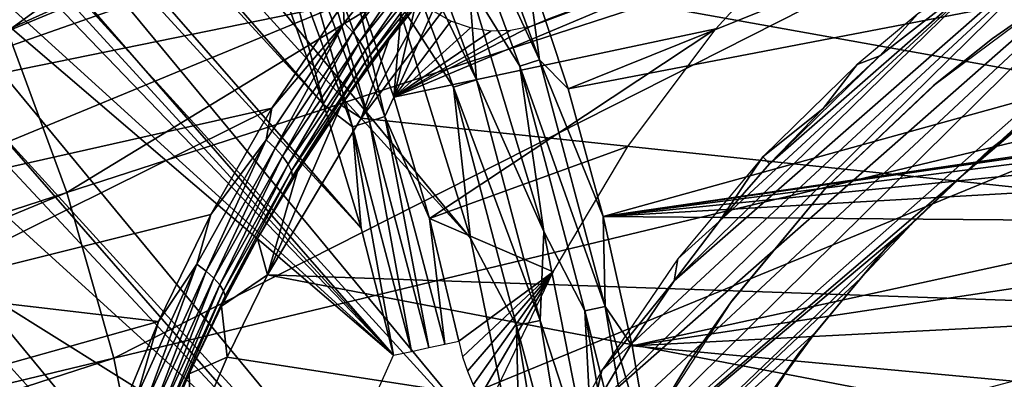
# Model space of a CAD drawing. Header units: millimetres. Extents: x -30.2 to 30.2, y -30.2 to 30.2.
# Tile 243 of 279: x 10.8 to 16, y 2.6 to 4.5. Entities that reach past the tile are written whole.
import ezdxf

# ---------------------------------------------------------------- set-up
doc = ezdxf.new("R2010")
doc.units = ezdxf.units.MM
doc.header["$LTSCALE"] = 52.148148
for name, color, linetype in [('1', 7, 'CONTINUOUS'), ('106', 7, 'CONTINUOUS'), ('112', 7, 'CONTINUOUS'), ('137', 7, 'CONTINUOUS'), ('138', 7, 'CONTINUOUS'), ('174', 7, 'CONTINUOUS'), ('180', 7, 'CONTINUOUS'), ('186', 7, 'CONTINUOUS'), ('205', 7, 'CONTINUOUS'), ('206', 7, 'CONTINUOUS'), ('208', 7, 'CONTINUOUS'), ('72', 7, 'CONTINUOUS'), ('75', 7, 'CONTINUOUS'), ('79', 7, 'CONTINUOUS'), ('82', 7, 'CONTINUOUS'), ('85', 7, 'CONTINUOUS')]:
    doc.layers.add(name, color=color, linetype=linetype)

msp = doc.modelspace()

# ---------------------------------------------------------------- linework, layer by layer
at = {"layer": '1', "color": 251, "linetype": 'Continuous', "true_color": 0x4c4c4c}
for points in [[(10.3341, 5.2655, 6.8418), (10.7153, 4.4384, 6.8418), (15.5013, 7.8983, 6.644), (10.3341, 5.2655, 6.8418)], [(15.5013, 7.8983, 6.644), (10.7153, 4.4384, 6.8418), (16.0732, 6.6577, 6.644), (15.5013, 7.8983, 6.644)], [(10.7153, 4.4384, 6.8418), (11.0305, 3.584, 6.8418), (16.0732, 6.6577, 6.644), (10.7153, 4.4384, 6.8418)], [(16.0732, 6.6577, 6.644), (11.0305, 3.584, 6.8418), (16.546, 5.3761, 6.644), (16.0732, 6.6577, 6.644)], [(11.0305, 3.584, 6.8418), (11.2777, 2.7075, 6.8418), (16.546, 5.3761, 6.644), (11.0305, 3.584, 6.8418)], [(16.546, 5.3761, 6.644), (11.2777, 2.7075, 6.8418), (16.9168, 4.0614, 6.644), (16.546, 5.3761, 6.644)], [(10.7153, 4.4384, 6.8418), (5.513, 1.7913, 6.9605), (11.0305, 3.584, 6.8418), (10.7153, 4.4384, 6.8418)], [(11.2777, 2.7075, 6.8418), (11.4554, 1.8144, 6.8418), (16.9168, 4.0614, 6.644), (11.2777, 2.7075, 6.8418)], [(16.9168, 4.0614, 6.644), (11.4554, 1.8144, 6.8418), (17.1833, 2.7216, 6.644), (16.9168, 4.0614, 6.644)], [(5.513, 1.7913, 6.9605), (5.6366, 1.3532, 6.9605), (11.0305, 3.584, 6.8418), (5.513, 1.7913, 6.9605)], [(11.0305, 3.584, 6.8418), (5.6366, 1.3532, 6.9605), (11.2777, 2.7075, 6.8418), (11.0305, 3.584, 6.8418)], [(11.4554, 1.8144, 6.8418), (11.5624, 0.91, 6.8418), (17.1833, 2.7216, 6.644), (11.4554, 1.8144, 6.8418)], [(17.1833, 2.7216, 6.644), (11.5624, 0.91, 6.8418), (17.3438, 1.365, 6.644), (17.1833, 2.7216, 6.644)], [(5.6366, 1.3532, 6.9605), (5.7254, 0.9068, 6.9605), (11.2777, 2.7075, 6.8418), (5.6366, 1.3532, 6.9605)], [(11.2777, 2.7075, 6.8418), (5.7254, 0.9068, 6.9605), (11.4554, 1.8144, 6.8418), (11.2777, 2.7075, 6.8418)]]:
    msp.add_3dface(points, dxfattribs=at)
at = {"layer": '106', "color": 251, "linetype": 'Continuous', "true_color": 0x4c4c4c}
for points in [[(13.6822, 4.1336, -131.4064), (13.4629, 4.8, -131.4064), (21.7626, 7.3867, -122.7), (13.6822, 4.1336, -131.4064)], [(22.2438, 5.778, -122.7), (13.6822, 4.1336, -131.4064), (21.7626, 7.3867, -122.7), (22.2438, 5.778, -122.7)], [(13.8686, 3.4573, -131.4064), (13.6822, 4.1336, -131.4064), (22.2438, 5.778, -122.7), (13.8686, 3.4573, -131.4064)], [(19.2221, 4.2393, -126.0186), (13.8686, 3.4573, -131.4064), (22.2438, 5.778, -122.7), (19.2221, 4.2393, -126.0186)], [(18.7377, 4.1509, -126.506), (13.8686, 3.4573, -131.4064), (19.2221, 4.2393, -126.0186), (18.7377, 4.1509, -126.506)], [(18.2752, 4.0218, -126.9792), (13.8686, 3.4573, -131.4064), (18.7377, 4.1509, -126.506), (18.2752, 4.0218, -126.9792)], [(17.8396, 3.8572, -127.4406), (13.8686, 3.4573, -131.4064), (18.2752, 4.0218, -126.9792), (17.8396, 3.8572, -127.4406)], [(17.4296, 3.6601, -127.8861), (13.8686, 3.4573, -131.4064), (17.8396, 3.8572, -127.4406), (17.4296, 3.6601, -127.8861)], [(17.0429, 3.4316, -128.3105), (13.8686, 3.4573, -131.4064), (17.4296, 3.6601, -127.8861), (17.0429, 3.4316, -128.3105)], [(14.0215, 2.7726, -131.4064), (13.8686, 3.4573, -131.4064), (17.0429, 3.4316, -128.3105), (14.0215, 2.7726, -131.4064)], [(16.6807, 3.1741, -128.7132), (14.0215, 2.7726, -131.4064), (17.0429, 3.4316, -128.3105), (16.6807, 3.1741, -128.7132)], [(16.347, 2.8925, -129.0975), (14.0215, 2.7726, -131.4064), (16.6807, 3.1741, -128.7132), (16.347, 2.8925, -129.0975)], [(16.0393, 2.5861, -129.4562), (14.0215, 2.7726, -131.4064), (16.347, 2.8925, -129.0975), (16.0393, 2.5861, -129.4562)], [(14.1407, 2.0813, -131.4064), (14.0215, 2.7726, -131.4064), (16.0393, 2.5861, -129.4562), (14.1407, 2.0813, -131.4064)]]:
    msp.add_3dface(points, dxfattribs=at)
at = {"layer": '112', "color": 251, "linetype": 'Continuous', "true_color": 0x4c4c4c}
for points in [[(13.3362, -2.5725, -131.7), (5.9544, 5.3424, -131.7), (-0.6319, 13.5701, -131.7), (13.3362, -2.5725, -131.7)], [(13.4485, -1.9183, -131.7), (13.3362, -2.5725, -131.7), (-0.6319, 13.5701, -131.7), (13.4485, -1.9183, -131.7)], [(0.6768, 13.5679, -131.7), (13.4485, -1.9183, -131.7), (-0.6319, 13.5701, -131.7), (0.6768, 13.5679, -131.7)], [(13.5711, -0.6036, -131.7), (13.4485, -1.9183, -131.7), (0.6768, 13.5679, -131.7), (13.5711, -0.6036, -131.7)], [(1.9947, 13.4364, -131.7), (13.5711, -0.6036, -131.7), (0.6768, 13.5679, -131.7), (1.9947, 13.4364, -131.7)], [(13.563, 0.7327, -131.7), (13.5711, -0.6036, -131.7), (1.9947, 13.4364, -131.7), (13.563, 0.7327, -131.7)], [(3.2919, 13.1801, -131.7), (13.563, 0.7327, -131.7), (1.9947, 13.4364, -131.7), (3.2919, 13.1801, -131.7)], [(13.4273, 2.0581, -131.7), (13.563, 0.7327, -131.7), (3.2919, 13.1801, -131.7), (13.4273, 2.0581, -131.7)], [(4.5421, 12.8019, -131.7), (13.4273, 2.0581, -131.7), (3.2919, 13.1801, -131.7), (4.5421, 12.8019, -131.7)], [(13.1663, 3.3439, -131.7), (13.4273, 2.0581, -131.7), (4.5421, 12.8019, -131.7), (13.1663, 3.3439, -131.7)], [(5.7701, 12.2926, -131.7), (13.1663, 3.3439, -131.7), (4.5421, 12.8019, -131.7), (5.7701, 12.2926, -131.7)], [(12.7724, 4.615, -131.7), (13.1663, 3.3439, -131.7), (5.7701, 12.2926, -131.7), (12.7724, 4.615, -131.7)], [(6.508, 4.6462, -131.7), (5.9544, 5.3424, -131.7), (13.1898, -3.2295, -131.7), (6.508, 4.6462, -131.7)], [(13.1898, -3.2295, -131.7), (5.9544, 5.3424, -131.7), (13.3362, -2.5725, -131.7), (13.1898, -3.2295, -131.7)], [(6.9906, 3.8786, -131.7), (6.508, 4.6462, -131.7), (13.1898, -3.2295, -131.7), (6.9906, 3.8786, -131.7)], [(7.3855, 3.07, -131.7), (6.9906, 3.8786, -131.7), (13.1898, -3.2295, -131.7), (7.3855, 3.07, -131.7)], [(7.6788, 2.2422, -131.7), (7.3855, 3.07, -131.7), (13.0109, -3.8842, -131.7), (7.6788, 2.2422, -131.7)], [(13.0109, -3.8842, -131.7), (7.3855, 3.07, -131.7), (13.1898, -3.2295, -131.7), (13.0109, -3.8842, -131.7)]]:
    msp.add_3dface(points, dxfattribs=at)
at = {"layer": '137', "color": 251, "linetype": 'Continuous', "true_color": 0x4c4c4c}
for points in [[(13.0631, 5.5536, -131.4928), (13.5319, 4.2867, -131.4928), (12.9629, 5.5109, -131.5658), (13.0631, 5.5536, -131.4928)], [(13.0631, 5.5536, -131.4928), (13.4629, 4.8, -131.4064), (13.5319, 4.2867, -131.4928), (13.0631, 5.5536, -131.4928)], [(12.9629, 5.5109, -131.5658), (13.5319, 4.2867, -131.4928), (13.428, 4.2538, -131.5658), (12.9629, 5.5109, -131.5658)], [(12.9629, 5.5109, -131.5658), (13.428, 4.2538, -131.5658), (13.1571, 4.6909, -131.6237), (12.9629, 5.5109, -131.5658)], [(13.4629, 4.8, -131.4064), (13.6822, 4.1336, -131.4064), (13.5319, 4.2867, -131.4928), (13.4629, 4.8, -131.4064)], [(13.1571, 4.6909, -131.6237), (13.428, 4.2538, -131.5658), (13.5536, 3.3787, -131.6237), (13.1571, 4.6909, -131.6237)], [(13.5319, 4.2867, -131.4928), (13.8781, 2.981, -131.4928), (13.428, 4.2538, -131.5658), (13.5319, 4.2867, -131.4928)], [(13.6822, 4.1336, -131.4064), (13.8686, 3.4573, -131.4064), (13.5319, 4.2867, -131.4928), (13.6822, 4.1336, -131.4064)], [(13.5319, 4.2867, -131.4928), (13.8686, 3.4573, -131.4064), (13.8781, 2.981, -131.4928), (13.5319, 4.2867, -131.4928)], [(13.428, 4.2538, -131.5658), (13.8781, 2.981, -131.4928), (13.7715, 2.9581, -131.5658), (13.428, 4.2538, -131.5658)], [(13.428, 4.2538, -131.5658), (13.7715, 2.9581, -131.5658), (13.5536, 3.3787, -131.6237), (13.428, 4.2538, -131.5658)], [(13.8686, 3.4573, -131.4064), (14.0215, 2.7726, -131.4064), (13.8781, 2.981, -131.4928), (13.8686, 3.4573, -131.4064)], [(13.5536, 3.3787, -131.6237), (13.7715, 2.9581, -131.5658), (13.8195, 2.034, -131.6237), (13.5536, 3.3787, -131.6237)], [(13.8781, 2.981, -131.4928), (14.0986, 1.6483, -131.4928), (13.7715, 2.9581, -131.5658), (13.8781, 2.981, -131.4928)], [(14.0215, 2.7726, -131.4064), (14.1407, 2.0813, -131.4064), (13.8781, 2.981, -131.4928), (14.0215, 2.7726, -131.4064)], [(13.8781, 2.981, -131.4928), (14.1407, 2.0813, -131.4064), (14.0986, 1.6483, -131.4928), (13.8781, 2.981, -131.4928)], [(13.7715, 2.9581, -131.5658), (14.0986, 1.6483, -131.4928), (13.9904, 1.6356, -131.5658), (13.7715, 2.9581, -131.5658)], [(13.7715, 2.9581, -131.5658), (13.9904, 1.6356, -131.5658), (13.8195, 2.034, -131.6237), (13.7715, 2.9581, -131.5658)]]:
    msp.add_3dface(points, dxfattribs=at)
at = {"layer": '138', "color": 251, "linetype": 'Continuous', "true_color": 0x4c4c4c}
for points in [[(12.6224, 5.3662, -131.6914), (12.7408, 5.4165, -131.6658), (13.1979, 4.1809, -131.6658), (12.6224, 5.3662, -131.6914)], [(12.7408, 5.4165, -131.6658), (13.1571, 4.6909, -131.6237), (13.1979, 4.1809, -131.6658), (12.7408, 5.4165, -131.6658)], [(13.0754, 4.1421, -131.6914), (12.7724, 4.615, -131.7), (12.6224, 5.3662, -131.6914), (13.0754, 4.1421, -131.6914)], [(13.0754, 4.1421, -131.6914), (12.6224, 5.3662, -131.6914), (13.1979, 4.1809, -131.6658), (13.0754, 4.1421, -131.6914)], [(13.1571, 4.6909, -131.6237), (13.5536, 3.3787, -131.6237), (13.1979, 4.1809, -131.6658), (13.1571, 4.6909, -131.6237)], [(13.1663, 3.3439, -131.7), (12.7724, 4.615, -131.7), (13.0754, 4.1421, -131.6914), (13.1663, 3.3439, -131.7)], [(13.0754, 4.1421, -131.6914), (13.1979, 4.1809, -131.6658), (13.5356, 2.9074, -131.6658), (13.0754, 4.1421, -131.6914)], [(13.1979, 4.1809, -131.6658), (13.5536, 3.3787, -131.6237), (13.5356, 2.9074, -131.6658), (13.1979, 4.1809, -131.6658)], [(13.4099, 2.8804, -131.6914), (13.1663, 3.3439, -131.7), (13.0754, 4.1421, -131.6914), (13.4099, 2.8804, -131.6914)], [(13.4099, 2.8804, -131.6914), (13.0754, 4.1421, -131.6914), (13.5356, 2.9074, -131.6658), (13.4099, 2.8804, -131.6914)], [(13.4273, 2.0581, -131.7), (13.1663, 3.3439, -131.7), (13.4099, 2.8804, -131.6914), (13.4273, 2.0581, -131.7)], [(13.5536, 3.3787, -131.6237), (13.8195, 2.034, -131.6237), (13.5356, 2.9074, -131.6658), (13.5536, 3.3787, -131.6237)], [(13.4099, 2.8804, -131.6914), (13.5356, 2.9074, -131.6658), (13.7507, 1.6076, -131.6658), (13.4099, 2.8804, -131.6914)], [(13.623, 1.5927, -131.6914), (13.4273, 2.0581, -131.7), (13.4099, 2.8804, -131.6914), (13.623, 1.5927, -131.6914)], [(13.623, 1.5927, -131.6914), (13.4099, 2.8804, -131.6914), (13.7507, 1.6076, -131.6658), (13.623, 1.5927, -131.6914)], [(13.5356, 2.9074, -131.6658), (13.8195, 2.034, -131.6237), (13.7507, 1.6076, -131.6658), (13.5356, 2.9074, -131.6658)]]:
    msp.add_3dface(points, dxfattribs=at)
at = {"layer": '174', "color": 251, "linetype": 'Continuous', "true_color": 0x4c4c4c}
for points in [[(14.9896, 5.0289, -127.3375), (13.4832, 4.4644, -128.9484), (12.7607, 4.0892, -129.7532), (14.9896, 5.0289, -127.3375)], [(14.4645, 4.4509, -128.0158), (14.9896, 5.0289, -127.3375), (12.7607, 4.0892, -129.7532), (14.4645, 4.4509, -128.0158)], [(13.5902, 4.5073, -128.8331), (13.4832, 4.4644, -128.9484), (14.9896, 5.0289, -127.3375), (13.5902, 4.5073, -128.8331)], [(12.7607, 4.0892, -129.7532), (12.8127, 4.7155, -129.4996), (12.5408, 4.7206, -129.7532), (12.7607, 4.0892, -129.7532)], [(12.8851, 4.6218, -129.4635), (12.8127, 4.7155, -129.4996), (12.7607, 4.0892, -129.7532), (12.8851, 4.6218, -129.4635)], [(12.9671, 4.5472, -129.4111), (12.8851, 4.6218, -129.4635), (12.7607, 4.0892, -129.7532), (12.9671, 4.5472, -129.4111)], [(13.0619, 4.492, -129.3395), (12.9671, 4.5472, -129.4111), (12.7607, 4.0892, -129.7532), (13.0619, 4.492, -129.3395)], [(13.1669, 4.4561, -129.2516), (13.0619, 4.492, -129.3395), (12.7607, 4.0892, -129.7532), (13.1669, 4.4561, -129.2516)], [(13.4832, 4.4644, -128.9484), (13.3775, 4.4419, -129.056), (12.7607, 4.0892, -129.7532), (13.4832, 4.4644, -128.9484)], [(13.2731, 4.4393, -129.1561), (13.1669, 4.4561, -129.2516), (12.7607, 4.0892, -129.7532), (13.2731, 4.4393, -129.1561)], [(12.9487, 3.4477, -129.7532), (14.4645, 4.4509, -128.0158), (12.7607, 4.0892, -129.7532), (12.9487, 3.4477, -129.7532)], [(13.3775, 4.4419, -129.056), (13.2731, 4.4393, -129.1561), (12.7607, 4.0892, -129.7532), (13.3775, 4.4419, -129.056)], [(13.9994, 3.8282, -128.6375), (14.4645, 4.4509, -128.0158), (12.9487, 3.4477, -129.7532), (13.9994, 3.8282, -128.6375)], [(13.6027, 3.1643, -129.1861), (13.9994, 3.8282, -128.6375), (12.9487, 3.4477, -129.7532), (13.6027, 3.1643, -129.1861)], [(13.1046, 2.7975, -129.7532), (13.6027, 3.1643, -129.1861), (12.9487, 3.4477, -129.7532), (13.1046, 2.7975, -129.7532)], [(13.1245, 2.7151, -129.7506), (13.6027, 3.1643, -129.1861), (13.1046, 2.7975, -129.7532), (13.1245, 2.7151, -129.7506)], [(13.1499, 2.6385, -129.741), (13.6027, 3.1643, -129.1861), (13.1245, 2.7151, -129.7506), (13.1499, 2.6385, -129.741)], [(13.1809, 2.5673, -129.7244), (13.6027, 3.1643, -129.1861), (13.1499, 2.6385, -129.741), (13.1809, 2.5673, -129.7244)], [(13.219, 2.5081, -129.6981), (13.6027, 3.1643, -129.1861), (13.1809, 2.5673, -129.7244), (13.219, 2.5081, -129.6981)], [(13.2645, 2.4606, -129.6621), (13.6027, 3.1643, -129.1861), (13.219, 2.5081, -129.6981), (13.2645, 2.4606, -129.6621)]]:
    msp.add_3dface(points, dxfattribs=at)
at = {"layer": '180', "color": 251, "linetype": 'Continuous', "true_color": 0x4c4c4c}
for points in [[(3.8392, 12.466, -129.9), (3.2192, 12.6421, -129.9), (12.7585, 2.7237, -129.9), (3.8392, 12.466, -129.9)], [(12.7585, 2.7237, -129.9), (3.2192, 12.6421, -129.9), (7.8659, 7.1692, -129.9), (12.7585, 2.7237, -129.9)], [(4.457, 12.2566, -129.9), (3.8392, 12.466, -129.9), (12.7585, 2.7237, -129.9), (4.457, 12.2566, -129.9)], [(5.0683, 12.0156, -129.9), (4.457, 12.2566, -129.9), (12.5872, 3.396, -129.9), (5.0683, 12.0156, -129.9)], [(12.5872, 3.396, -129.9), (4.457, 12.2566, -129.9), (12.7585, 2.7237, -129.9), (12.5872, 3.396, -129.9)], [(5.6689, 11.7447, -129.9), (5.0683, 12.0156, -129.9), (12.389, 4.0489, -129.9), (5.6689, 11.7447, -129.9)], [(12.389, 4.0489, -129.9), (5.0683, 12.0156, -129.9), (12.5872, 3.396, -129.9), (12.389, 4.0489, -129.9)], [(12.1638, 4.6824, -129.9), (5.6689, 11.7447, -129.9), (12.389, 4.0489, -129.9), (12.1638, 4.6824, -129.9)], [(8.5626, 6.3147, -129.9), (12.7585, 2.7237, -129.9), (7.8659, 7.1692, -129.9), (8.5626, 6.3147, -129.9)], [(12.4, 1.923, -129.9), (12.7585, 2.7237, -129.9), (8.5626, 6.3147, -129.9), (12.4, 1.923, -129.9)], [(9.1787, 5.3752, -129.9), (12.4, 1.923, -129.9), (8.5626, 6.3147, -129.9), (9.1787, 5.3752, -129.9)], [(9.6961, 4.3818, -129.9), (12.4, 1.923, -129.9), (9.1787, 5.3752, -129.9), (9.6961, 4.3818, -129.9)], [(10.0973, 3.3632, -129.9), (12.4, 1.923, -129.9), (9.6961, 4.3818, -129.9), (10.0973, 3.3632, -129.9)], [(12.1315, 1.1047, -129.9), (12.4, 1.923, -129.9), (10.0973, 3.3632, -129.9), (12.1315, 1.1047, -129.9)], [(10.3889, 2.2963, -129.9), (12.1315, 1.1047, -129.9), (10.0973, 3.3632, -129.9), (10.3889, 2.2963, -129.9)]]:
    msp.add_3dface(points, dxfattribs=at)
at = {"layer": '186', "color": 251, "linetype": 'Continuous', "true_color": 0x4c4c4c}
for points in [[(15.9718, 4.8078, -121.7), (15.5329, 4.53, -125.9159), (15.333, 4.3075, -121.7), (15.9718, 4.8078, -121.7)], [(15.5329, 4.53, -125.9159), (15.2126, 4.2623, -126.3705), (15.333, 4.3075, -121.7), (15.5329, 4.53, -125.9159)], [(15.333, 4.3075, -121.7), (15.2126, 4.2623, -126.3705), (15.0322, 4.0298, -121.7), (15.333, 4.3075, -121.7)], [(15.2126, 4.2623, -126.3705), (14.7134, 3.773, -127.096), (15.0322, 4.0298, -121.7), (15.2126, 4.2623, -126.3705)], [(15.0322, 4.0298, -121.7), (14.7134, 3.773, -127.096), (14.7483, 3.7372, -121.7), (15.0322, 4.0298, -121.7)], [(14.7134, 3.773, -127.096), (14.2625, 3.2332, -127.7649), (14.4845, 3.4325, -121.7), (14.7134, 3.773, -127.096)], [(14.7483, 3.7372, -121.7), (14.7134, 3.773, -127.096), (14.4845, 3.4325, -121.7), (14.7483, 3.7372, -121.7)], [(14.4845, 3.4325, -121.7), (14.2625, 3.2332, -127.7649), (14.2438, 3.1177, -121.7), (14.4845, 3.4325, -121.7)], [(14.2625, 3.2332, -127.7649), (13.8619, 2.6419, -128.3711), (14.2438, 3.1177, -121.7), (14.2625, 3.2332, -127.7649)], [(14.2438, 3.1177, -121.7), (13.8619, 2.6419, -128.3711), (14.0207, 2.7858, -121.7), (14.2438, 3.1177, -121.7)], [(14.0207, 2.7858, -121.7), (13.8619, 2.6419, -128.3711), (13.8143, 2.4367, -121.7), (14.0207, 2.7858, -121.7)], [(13.8619, 2.6419, -128.3711), (13.5156, 1.997, -128.9087), (13.8143, 2.4367, -121.7), (13.8619, 2.6419, -128.3711)]]:
    msp.add_3dface(points, dxfattribs=at)
at = {"layer": '205', "color": 251, "linetype": 'Continuous', "true_color": 0x4c4c4c}
for points in [[(12.1187, 5.088, -129.8904), (12.5411, 3.9332, -129.8904), (12.2053, 5.1244, -129.8619), (12.1187, 5.088, -129.8904)], [(12.2053, 5.1244, -129.8619), (12.6308, 3.9614, -129.8619), (12.2852, 5.1579, -129.8155), (12.2053, 5.1244, -129.8619)], [(12.2053, 5.1244, -129.8619), (12.5411, 3.9332, -129.8904), (12.6308, 3.9614, -129.8619), (12.2053, 5.1244, -129.8619)], [(12.5408, 4.7206, -129.7532), (12.2852, 5.1579, -129.8155), (12.7135, 3.9873, -129.8155), (12.5408, 4.7206, -129.7532)], [(12.2852, 5.1579, -129.8155), (12.6308, 3.9614, -129.8619), (12.7135, 3.9873, -129.8155), (12.2852, 5.1579, -129.8155)], [(12.1638, 4.6824, -129.9), (12.389, 4.0489, -129.9), (12.1187, 5.088, -129.8904), (12.1638, 4.6824, -129.9)], [(12.1187, 5.088, -129.8904), (12.389, 4.0489, -129.9), (12.5411, 3.9332, -129.8904), (12.1187, 5.088, -129.8904)], [(12.7607, 4.0892, -129.7532), (12.5408, 4.7206, -129.7532), (12.7135, 3.9873, -129.8155), (12.7607, 4.0892, -129.7532)], [(12.9487, 3.4477, -129.7532), (12.7607, 4.0892, -129.7532), (12.7135, 3.9873, -129.8155), (12.9487, 3.4477, -129.7532)], [(12.389, 4.0489, -129.9), (12.5872, 3.396, -129.9), (12.5411, 3.9332, -129.8904), (12.389, 4.0489, -129.9)], [(12.5411, 3.9332, -129.8904), (12.8538, 2.744, -129.8904), (12.6308, 3.9614, -129.8619), (12.5411, 3.9332, -129.8904)], [(12.6308, 3.9614, -129.8619), (12.9457, 2.7636, -129.8619), (12.7135, 3.9873, -129.8155), (12.6308, 3.9614, -129.8619)], [(12.6308, 3.9614, -129.8619), (12.8538, 2.744, -129.8904), (12.9457, 2.7636, -129.8619), (12.6308, 3.9614, -129.8619)], [(12.9487, 3.4477, -129.7532), (12.7135, 3.9873, -129.8155), (13.0304, 2.7817, -129.8155), (12.9487, 3.4477, -129.7532)], [(12.7135, 3.9873, -129.8155), (12.9457, 2.7636, -129.8619), (13.0304, 2.7817, -129.8155), (12.7135, 3.9873, -129.8155)], [(12.5872, 3.396, -129.9), (12.7585, 2.7237, -129.9), (12.5411, 3.9332, -129.8904), (12.5872, 3.396, -129.9)], [(12.5411, 3.9332, -129.8904), (12.7585, 2.7237, -129.9), (12.8538, 2.744, -129.8904), (12.5411, 3.9332, -129.8904)], [(13.1046, 2.7975, -129.7532), (12.9487, 3.4477, -129.7532), (13.0304, 2.7817, -129.8155), (13.1046, 2.7975, -129.7532)]]:
    msp.add_3dface(points, dxfattribs=at)
at = {"layer": '206', "color": 251, "linetype": 'Continuous', "true_color": 0x4c4c4c}
for points in [[(18.0992, 5.7994, -121.7), (17.3488, 5.549, -121.7), (13.4579, 1.701, -121.7), (18.0992, 5.7994, -121.7)], [(18.0992, 5.7994, -121.7), (13.4579, 1.701, -121.7), (15.7856, 3.6891, -121.7), (18.0992, 5.7994, -121.7)], [(16.0828, 3.941, -121.7), (18.0992, 5.7994, -121.7), (15.7856, 3.6891, -121.7), (16.0828, 3.941, -121.7)], [(17.3488, 5.549, -121.7), (13.6261, 2.0739, -121.7), (13.4579, 1.701, -121.7), (17.3488, 5.549, -121.7)], [(17.3488, 5.549, -121.7), (13.8143, 2.4367, -121.7), (13.6261, 2.0739, -121.7), (17.3488, 5.549, -121.7)], [(17.3488, 5.549, -121.7), (16.6411, 5.2196, -121.7), (13.8143, 2.4367, -121.7), (17.3488, 5.549, -121.7)], [(16.6411, 5.2196, -121.7), (14.0207, 2.7858, -121.7), (13.8143, 2.4367, -121.7), (16.6411, 5.2196, -121.7)], [(16.6411, 5.2196, -121.7), (14.2438, 3.1177, -121.7), (14.0207, 2.7858, -121.7), (16.6411, 5.2196, -121.7)], [(16.6411, 5.2196, -121.7), (15.9718, 4.8078, -121.7), (14.2438, 3.1177, -121.7), (16.6411, 5.2196, -121.7)], [(15.9718, 4.8078, -121.7), (14.4845, 3.4325, -121.7), (14.2438, 3.1177, -121.7), (15.9718, 4.8078, -121.7)], [(15.9718, 4.8078, -121.7), (14.7483, 3.7372, -121.7), (14.4845, 3.4325, -121.7), (15.9718, 4.8078, -121.7)], [(15.9718, 4.8078, -121.7), (15.333, 4.3075, -121.7), (14.7483, 3.7372, -121.7), (15.9718, 4.8078, -121.7)], [(15.333, 4.3075, -121.7), (15.0322, 4.0298, -121.7), (14.7483, 3.7372, -121.7), (15.333, 4.3075, -121.7)], [(15.7856, 3.6891, -121.7), (13.4579, 1.701, -121.7), (15.502, 3.4197, -121.7), (15.7856, 3.6891, -121.7)], [(13.4579, 1.701, -121.7), (13.3114, 1.3214, -121.7), (15.502, 3.4197, -121.7), (13.4579, 1.701, -121.7)], [(15.502, 3.4197, -121.7), (13.3114, 1.3214, -121.7), (15.2352, 3.1357, -121.7), (15.502, 3.4197, -121.7)], [(15.2352, 3.1357, -121.7), (13.3114, 1.3214, -121.7), (14.9882, 2.84, -121.7), (15.2352, 3.1357, -121.7)], [(14.9882, 2.84, -121.7), (13.3114, 1.3214, -121.7), (14.7638, 2.5353, -121.7), (14.9882, 2.84, -121.7)]]:
    msp.add_3dface(points, dxfattribs=at)
at = {"layer": '208', "color": 251, "linetype": 'Continuous', "true_color": 0x4c4c4c}
for points in [[(16.4997, 4.2511, -34.7), (16.0828, 3.941, -121.7), (15.9098, 3.8093, -34.7), (16.4997, 4.2511, -34.7)], [(16.0828, 3.941, -121.7), (15.7856, 3.6891, -121.7), (15.9098, 3.8093, -34.7), (16.0828, 3.941, -121.7)], [(15.9098, 3.8093, -34.7), (15.502, 3.4197, -121.7), (15.3756, 3.3017, -34.7), (15.9098, 3.8093, -34.7)], [(15.7856, 3.6891, -121.7), (15.502, 3.4197, -121.7), (15.9098, 3.8093, -34.7), (15.7856, 3.6891, -121.7)], [(15.502, 3.4197, -121.7), (15.2352, 3.1357, -121.7), (15.3756, 3.3017, -34.7), (15.502, 3.4197, -121.7)], [(15.3756, 3.3017, -34.7), (14.9882, 2.84, -121.7), (14.9043, 2.7352, -34.7), (15.3756, 3.3017, -34.7)], [(15.2352, 3.1357, -121.7), (14.9882, 2.84, -121.7), (15.3756, 3.3017, -34.7), (15.2352, 3.1357, -121.7)], [(14.9882, 2.84, -121.7), (14.7638, 2.5353, -121.7), (14.9043, 2.7352, -34.7), (14.9882, 2.84, -121.7)], [(14.9043, 2.7352, -34.7), (14.5644, 2.2235, -121.7), (14.5024, 2.1176, -34.7), (14.9043, 2.7352, -34.7)], [(14.7638, 2.5353, -121.7), (14.5644, 2.2235, -121.7), (14.9043, 2.7352, -34.7), (14.7638, 2.5353, -121.7)]]:
    msp.add_3dface(points, dxfattribs=at)
at = {"layer": '72', "color": 251, "linetype": 'Continuous', "true_color": 0x4c4c4c}
for points in [[(9.8082, 4.0392, -24.9299), (9.5986, 4.5146, -24.9299), (13.4232, 5.6681, -26.7159), (9.8082, 4.0392, -24.9299)], [(12.9253, 5.1332, -26.4169), (9.8082, 4.0392, -24.9299), (13.4232, 5.6681, -26.7159), (12.9253, 5.1332, -26.4169)], [(12.4915, 4.5861, -26.1463), (9.8082, 4.0392, -24.9299), (12.9253, 5.1332, -26.4169), (12.4915, 4.5861, -26.1463)], [(9.9942, 3.5541, -24.9299), (9.8082, 4.0392, -24.9299), (12.4915, 4.5861, -26.1463), (9.9942, 3.5541, -24.9299)], [(12.1153, 4.0304, -25.9036), (9.9942, 3.5541, -24.9299), (12.4915, 4.5861, -26.1463), (12.1153, 4.0304, -25.9036)], [(10.1563, 3.0604, -24.9299), (9.9942, 3.5541, -24.9299), (12.1153, 4.0304, -25.9036), (10.1563, 3.0604, -24.9299)], [(11.7912, 3.4688, -25.6885), (10.1563, 3.0604, -24.9299), (12.1153, 4.0304, -25.9036), (11.7912, 3.4688, -25.6885)], [(11.5141, 2.9015, -25.5007), (10.1563, 3.0604, -24.9299), (11.7912, 3.4688, -25.6885), (11.5141, 2.9015, -25.5007)], [(10.2939, 2.5595, -24.9299), (10.1563, 3.0604, -24.9299), (11.5141, 2.9015, -25.5007), (10.2939, 2.5595, -24.9299)], [(11.28, 2.3336, -25.3407), (10.2939, 2.5595, -24.9299), (11.5141, 2.9015, -25.5007), (11.28, 2.3336, -25.3407)]]:
    msp.add_3dface(points, dxfattribs=at)
at = {"layer": '75', "color": 251, "linetype": 'Continuous', "true_color": 0x4c4c4c}
for points in [[(12.5877, 3.9778, -30), (13.0041, 4.728, -26.7197), (13.171, 4.7493, -30), (12.5877, 3.9778, -30)], [(12.7335, 4.3922, -26.5459), (13.0041, 4.728, -26.7197), (12.5877, 3.9778, -30), (12.7335, 4.3922, -26.5459)], [(12.482, 4.0475, -26.3797), (12.7335, 4.3922, -26.5459), (12.5877, 3.9778, -30), (12.482, 4.0475, -26.3797)], [(12.2504, 3.6963, -26.2235), (12.482, 4.0475, -26.3797), (12.0915, 3.1486, -30), (12.2504, 3.6963, -26.2235)], [(12.0915, 3.1486, -30), (12.482, 4.0475, -26.3797), (12.5877, 3.9778, -30), (12.0915, 3.1486, -30)], [(12.0396, 3.3414, -26.08), (12.2504, 3.6963, -26.2235), (12.0915, 3.1486, -30), (12.0396, 3.3414, -26.08)], [(11.849, 2.9839, -25.9487), (12.0396, 3.3414, -26.08), (12.0915, 3.1486, -30), (11.849, 2.9839, -25.9487)], [(11.8777, 2.714, -30), (11.849, 2.9839, -25.9487), (12.0915, 3.1486, -30), (11.8777, 2.714, -30)], [(11.6778, 2.6247, -25.8291), (11.849, 2.9839, -25.9487), (11.8777, 2.714, -30), (11.6778, 2.6247, -25.8291)], [(11.6873, 2.2679, -30), (11.6778, 2.6247, -25.8291), (11.8777, 2.714, -30), (11.6873, 2.2679, -30)], [(11.5256, 2.2651, -25.7219), (11.6778, 2.6247, -25.8291), (11.6873, 2.2679, -30), (11.5256, 2.2651, -25.7219)]]:
    msp.add_3dface(points, dxfattribs=at)
at = {"layer": '79', "color": 251, "linetype": 'Continuous', "true_color": 0x4c4c4c}
for points in [[(12.4972, 4.4825, -26.1396), (12.4915, 4.5861, -26.1463), (12.9539, 5.0599, -26.4234), (12.4972, 4.4825, -26.1396)], [(12.4972, 4.4825, -26.1396), (12.9539, 5.0599, -26.4234), (12.5431, 4.433, -26.1735), (12.4972, 4.4825, -26.1396)], [(12.5431, 4.433, -26.1735), (12.9539, 5.0599, -26.4234), (12.9978, 5.0048, -26.456), (12.5431, 4.433, -26.1735)], [(12.5431, 4.433, -26.1735), (12.9978, 5.0048, -26.456), (12.5811, 4.3836, -26.22), (12.5431, 4.433, -26.1735)], [(12.5811, 4.3836, -26.22), (12.9978, 5.0048, -26.456), (13.0335, 4.9498, -26.5021), (12.5811, 4.3836, -26.22)], [(12.5811, 4.3836, -26.22), (13.0335, 4.9498, -26.5021), (12.6084, 4.3372, -26.2768), (12.5811, 4.3836, -26.22)], [(12.6084, 4.3372, -26.2768), (13.0335, 4.9498, -26.5021), (13.0581, 4.8983, -26.5593), (12.6084, 4.3372, -26.2768)], [(12.6084, 4.3372, -26.2768), (13.0581, 4.8983, -26.5593), (12.6235, 4.2963, -26.341), (12.6084, 4.3372, -26.2768)], [(12.6235, 4.2963, -26.341), (13.0581, 4.8983, -26.5593), (13.0703, 4.8535, -26.6245), (12.6235, 4.2963, -26.341)], [(12.6235, 4.2963, -26.341), (13.0703, 4.8535, -26.6245), (12.6263, 4.2629, -26.4085), (12.6235, 4.2963, -26.341)], [(12.6263, 4.2629, -26.4085), (13.0703, 4.8535, -26.6245), (13.07, 4.8176, -26.6933), (12.6263, 4.2629, -26.4085)], [(12.7335, 4.3922, -26.5459), (12.6263, 4.2629, -26.4085), (13.07, 4.8176, -26.6933), (12.7335, 4.3922, -26.5459)], [(13.0041, 4.728, -26.7197), (12.7335, 4.3922, -26.5459), (13.07, 4.8176, -26.6933), (13.0041, 4.728, -26.7197)], [(12.1153, 4.0304, -25.9036), (12.4915, 4.5861, -26.1463), (12.4972, 4.4825, -26.1396), (12.1153, 4.0304, -25.9036)], [(12.0841, 3.8638, -25.873), (12.1153, 4.0304, -25.9036), (12.4972, 4.4825, -26.1396), (12.0841, 3.8638, -25.873)], [(12.0841, 3.8638, -25.873), (12.4972, 4.4825, -26.1396), (12.1315, 3.8203, -25.9081), (12.0841, 3.8638, -25.873)], [(12.1315, 3.8203, -25.9081), (12.4972, 4.4825, -26.1396), (12.5431, 4.433, -26.1735), (12.1315, 3.8203, -25.9081)], [(12.1315, 3.8203, -25.9081), (12.5431, 4.433, -26.1735), (12.1713, 3.7768, -25.955), (12.1315, 3.8203, -25.9081)], [(12.1713, 3.7768, -25.955), (12.5431, 4.433, -26.1735), (12.5811, 4.3836, -26.22), (12.1713, 3.7768, -25.955)], [(12.1713, 3.7768, -25.955), (12.5811, 4.3836, -26.22), (12.2009, 3.7357, -26.0115), (12.1713, 3.7768, -25.955)], [(12.2009, 3.7357, -26.0115), (12.5811, 4.3836, -26.22), (12.6084, 4.3372, -26.2768), (12.2009, 3.7357, -26.0115)], [(12.7335, 4.3922, -26.5459), (12.482, 4.0475, -26.3797), (12.6263, 4.2629, -26.4085), (12.7335, 4.3922, -26.5459)], [(12.2009, 3.7357, -26.0115), (12.6084, 4.3372, -26.2768), (12.2188, 3.6993, -26.0748), (12.2009, 3.7357, -26.0115)], [(12.2188, 3.6993, -26.0748), (12.6084, 4.3372, -26.2768), (12.6235, 4.2963, -26.341), (12.2188, 3.6993, -26.0748)], [(12.2188, 3.6993, -26.0748), (12.6235, 4.2963, -26.341), (12.2246, 3.6691, -26.1411), (12.2188, 3.6993, -26.0748)], [(12.2246, 3.6691, -26.1411), (12.6235, 4.2963, -26.341), (12.6263, 4.2629, -26.4085), (12.2246, 3.6691, -26.1411)], [(12.2504, 3.6963, -26.2235), (12.2246, 3.6691, -26.1411), (12.6263, 4.2629, -26.4085), (12.2504, 3.6963, -26.2235)], [(12.482, 4.0475, -26.3797), (12.2504, 3.6963, -26.2235), (12.6263, 4.2629, -26.4085), (12.482, 4.0475, -26.3797)], [(11.7912, 3.4688, -25.6885), (12.1153, 4.0304, -25.9036), (12.0841, 3.8638, -25.873), (11.7912, 3.4688, -25.6885)], [(11.7177, 3.2057, -25.6298), (11.7912, 3.4688, -25.6885), (12.0841, 3.8638, -25.873), (11.7177, 3.2057, -25.6298)], [(11.7177, 3.2057, -25.6298), (12.0841, 3.8638, -25.873), (11.7662, 3.1685, -25.666), (11.7177, 3.2057, -25.6298)], [(11.7662, 3.1685, -25.666), (12.0841, 3.8638, -25.873), (12.1315, 3.8203, -25.9081), (11.7662, 3.1685, -25.666)], [(11.7662, 3.1685, -25.666), (12.1315, 3.8203, -25.9081), (11.8075, 3.1313, -25.7132), (11.7662, 3.1685, -25.666)], [(11.8075, 3.1313, -25.7132), (12.1315, 3.8203, -25.9081), (12.1713, 3.7768, -25.955), (11.8075, 3.1313, -25.7132)], [(11.8075, 3.1313, -25.7132), (12.1713, 3.7768, -25.955), (11.8391, 3.096, -25.7694), (11.8075, 3.1313, -25.7132)], [(11.8391, 3.096, -25.7694), (12.1713, 3.7768, -25.955), (12.2009, 3.7357, -26.0115), (11.8391, 3.096, -25.7694)], [(11.8391, 3.096, -25.7694), (12.2009, 3.7357, -26.0115), (11.8594, 3.0644, -25.8318), (11.8391, 3.096, -25.7694)], [(11.8594, 3.0644, -25.8318), (12.2009, 3.7357, -26.0115), (12.2188, 3.6993, -26.0748), (11.8594, 3.0644, -25.8318)], [(11.8594, 3.0644, -25.8318), (12.2188, 3.6993, -26.0748), (11.868, 3.0378, -25.8971), (11.8594, 3.0644, -25.8318)], [(11.868, 3.0378, -25.8971), (12.2188, 3.6993, -26.0748), (12.2246, 3.6691, -26.1411), (11.868, 3.0378, -25.8971)], [(12.0396, 3.3414, -26.08), (11.868, 3.0378, -25.8971), (12.2246, 3.6691, -26.1411), (12.0396, 3.3414, -26.08)], [(12.2504, 3.6963, -26.2235), (12.0396, 3.3414, -26.08), (12.2246, 3.6691, -26.1411), (12.2504, 3.6963, -26.2235)], [(11.5141, 2.9015, -25.5007), (11.7912, 3.4688, -25.6885), (11.7177, 3.2057, -25.6298), (11.5141, 2.9015, -25.5007)], [(12.0396, 3.3414, -26.08), (11.849, 2.9839, -25.9487), (11.868, 3.0378, -25.8971), (12.0396, 3.3414, -26.08)], [(11.402, 2.5094, -25.4165), (11.5141, 2.9015, -25.5007), (11.7177, 3.2057, -25.6298), (11.402, 2.5094, -25.4165)], [(11.402, 2.5094, -25.4165), (11.7177, 3.2057, -25.6298), (11.4514, 2.4788, -25.4538), (11.402, 2.5094, -25.4165)], [(11.4514, 2.4788, -25.4538), (11.7177, 3.2057, -25.6298), (11.7662, 3.1685, -25.666), (11.4514, 2.4788, -25.4538)], [(11.4514, 2.4788, -25.4538), (11.7662, 3.1685, -25.666), (11.4939, 2.4481, -25.5013), (11.4514, 2.4788, -25.4538)], [(11.4939, 2.4481, -25.5013), (11.7662, 3.1685, -25.666), (11.8075, 3.1313, -25.7132), (11.4939, 2.4481, -25.5013)], [(11.4939, 2.4481, -25.5013), (11.8075, 3.1313, -25.7132), (11.5271, 2.419, -25.5571), (11.4939, 2.4481, -25.5013)], [(11.5271, 2.419, -25.5571), (11.8075, 3.1313, -25.7132), (11.8391, 3.096, -25.7694), (11.5271, 2.419, -25.5571)], [(11.5271, 2.419, -25.5571), (11.8391, 3.096, -25.7694), (11.5494, 2.3927, -25.6188), (11.5271, 2.419, -25.5571)], [(11.5494, 2.3927, -25.6188), (11.8391, 3.096, -25.7694), (11.8594, 3.0644, -25.8318), (11.5494, 2.3927, -25.6188)], [(11.5494, 2.3927, -25.6188), (11.8594, 3.0644, -25.8318), (11.5604, 2.3703, -25.6831), (11.5494, 2.3927, -25.6188)], [(11.5604, 2.3703, -25.6831), (11.8594, 3.0644, -25.8318), (11.868, 3.0378, -25.8971), (11.5604, 2.3703, -25.6831)], [(11.6778, 2.6247, -25.8291), (11.5604, 2.3703, -25.6831), (11.868, 3.0378, -25.8971), (11.6778, 2.6247, -25.8291)], [(11.849, 2.9839, -25.9487), (11.6778, 2.6247, -25.8291), (11.868, 3.0378, -25.8971), (11.849, 2.9839, -25.9487)], [(11.28, 2.3336, -25.3407), (11.5141, 2.9015, -25.5007), (11.402, 2.5094, -25.4165), (11.28, 2.3336, -25.3407)], [(11.6778, 2.6247, -25.8291), (11.5256, 2.2651, -25.7219), (11.5604, 2.3703, -25.6831), (11.6778, 2.6247, -25.8291)]]:
    msp.add_3dface(points, dxfattribs=at)
at = {"layer": '82', "color": 251, "linetype": 'Continuous', "true_color": 0x4c4c4c}
for points in [[(12.5877, 3.9778, -30), (13.171, 4.7493, -30), (24.4698, 2.7238, -30), (12.5877, 3.9778, -30)], [(24.4698, 2.7238, -30), (13.171, 4.7493, -30), (24.1708, 4.6855, -30), (24.4698, 2.7238, -30)], [(12.0915, 3.1486, -30), (12.5877, 3.9778, -30), (24.4698, 2.7238, -30), (12.0915, 3.1486, -30)], [(11.8777, 2.714, -30), (12.0915, 3.1486, -30), (24.6092, 0.7518, -30), (11.8777, 2.714, -30)], [(24.6092, 0.7518, -30), (12.0915, 3.1486, -30), (24.4698, 2.7238, -30), (24.6092, 0.7518, -30)], [(11.6873, 2.2679, -30), (11.8777, 2.714, -30), (24.6092, 0.7518, -30), (11.6873, 2.2679, -30)]]:
    msp.add_3dface(points, dxfattribs=at)
at = {"layer": '85', "color": 250, "linetype": 'Continuous', "true_color": 0x333333}
for points in [[(15.6304, 4.1622, -31.0221), (16.2648, 4.6351, -31.0221), (15.9292, 4.3994, -36.0221), (15.6304, 4.1622, -31.0221)], [(15.9292, 4.3994, -36.0221), (16.2648, 4.6351, -31.0221), (16.2542, 4.6281, -36.0221), (15.9292, 4.3994, -36.0221)], [(15.619, 4.1526, -36.0221), (15.6304, 4.1622, -31.0221), (15.9292, 4.3994, -36.0221), (15.619, 4.1526, -36.0221)], [(15.047, 3.6091, -36.0221), (15.0579, 3.6206, -31.0221), (15.619, 4.1526, -36.0221), (15.047, 3.6091, -36.0221)], [(15.0579, 3.6206, -31.0221), (15.6304, 4.1622, -31.0221), (15.619, 4.1526, -36.0221), (15.0579, 3.6206, -31.0221)], [(14.5414, 3.0013, -36.0221), (14.5506, 3.0136, -31.0221), (15.047, 3.6091, -36.0221), (14.5414, 3.0013, -36.0221)], [(14.5506, 3.0136, -31.0221), (15.0579, 3.6206, -31.0221), (15.047, 3.6091, -36.0221), (14.5506, 3.0136, -31.0221)], [(14.1099, 2.3376, -36.0221), (14.3238, 2.6878, -31.0221), (14.5414, 3.0013, -36.0221), (14.1099, 2.3376, -36.0221)], [(14.3238, 2.6878, -31.0221), (14.5506, 3.0136, -31.0221), (14.5414, 3.0013, -36.0221), (14.3238, 2.6878, -31.0221)], [(14.1166, 2.3493, -31.0221), (14.3238, 2.6878, -31.0221), (14.1099, 2.3376, -36.0221), (14.1166, 2.3493, -31.0221)]]:
    msp.add_3dface(points, dxfattribs=at)

doc.saveas('drawing.dxf')
